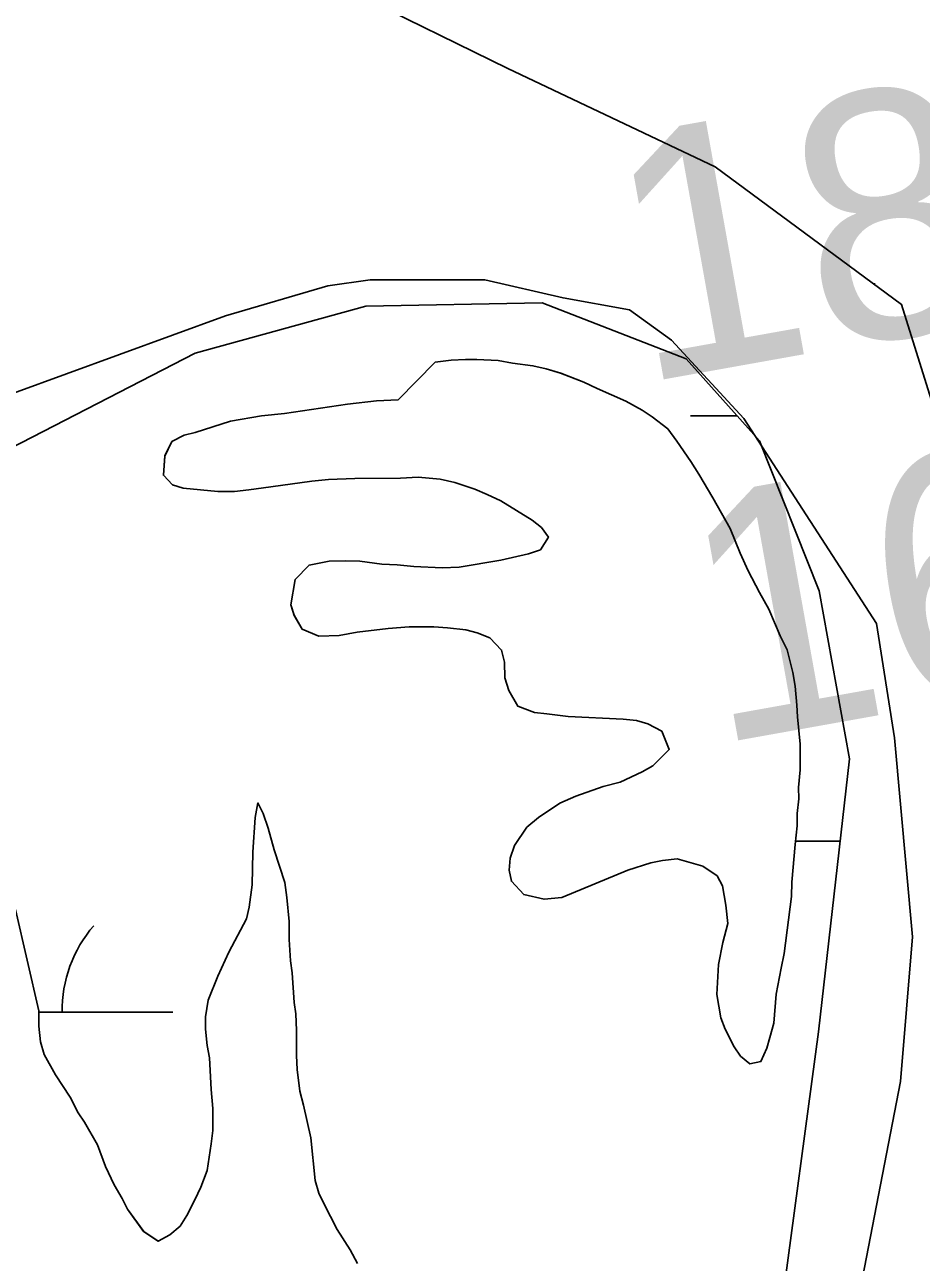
# Model space of a CAD drawing. Extents: x 3445503 to 3483459, y 540493 to 566012.
# Drawn here: x 3460529.4 to 3460772.6, y 549359.5 to 549695.3 of the extents above; entities that cross this region are included whole.
import ezdxf

# ---------------------------------------------------------------- set-up
doc = ezdxf.new("R2010")
doc.units = 0
for name, color, linetype in [('V-CHAN-NAID', 7, 'Continuous'), ('V-RIVR-EDGE', 7, 'Continuous'), ('V-RIVR-RANG', 7, 'Continuous'), ('V-SITE-VEGE', 7, 'Continuous'), ('V-WETL-SWMP', 7, 'Continuous')]:
    doc.layers.add(name, color=color, linetype=linetype)

msp = doc.modelspace()

# ---------------------------------------------------------------- linework, layer by layer
at = {"layer": 'V-RIVR-EDGE'}
msp.add_spline([(3461691.09, 550090.62), (3461685.18, 550088.21), (3461682.05, 550089.26), (3461676.15, 550093.79), (3461669.9, 550094.15), (3461662.25, 550092.43), (3461650.07, 550089.68), (3461638.59, 550085.19), (3461634.05, 550078.25), (3461621.86, 550068.55), (3461600.98, 550059.56), (3461578.71, 550050.23), (3461554, 550039.86), (3461533.46, 550028.79), (3461518.84, 550020.83), (3461501.79, 550012.53), (3461491.35, 550008.03), (3461484.39, 550006.66), (3461481.27, 550008.06), (3461477.1, 550007.37), (3461469.44, 550004.27), (3461447.16, 549991.11), (3461439.5, 549988.7), (3461429.77, 549989.07), (3461421.78, 549988.74), (3461411.69, 549986.33), (3461391.51, 549980.82), (3461375.15, 549972.86), (3461352.87, 549960.4), (3461336.86, 549950.71), (3461318.77, 549946.58), (3461308.7, 549948.35), (3461291.33, 549953.26), (3461279.51, 549953.63), (3461264.56, 549951.93), (3461242.3, 549948.51), (3461221.08, 549942.31), (3461196.38, 549936.8), (3461168.91, 549933.05), (3461154.3, 549928.57), (3461121.6, 549918.91), (3461097.92, 549904.72), (3461074.94, 549889.48), (3461062.75, 549878.39), (3461055.78, 549872.49), (3461050.91, 549872.5), (3461047.79, 549876.68), (3461040.51, 549882.26), (3461033.9, 549882.63), (3461022.08, 549881.27), (3461014.78, 549881.28), (3461005.41, 549885.48), (3460996.37, 549887.59), (3460985.59, 549887.27), (3460970.64, 549885.57), (3460956.39, 549886.3), (3460942.49, 549887.03), (3460929.28, 549886.36), (3460917.8, 549885), (3460903.55, 549884.69), (3460887.2, 549879.51), (3460852.76, 549869.52), (3460840.23, 549864.68), (3460821.1, 549862.3), (3460795.7, 549851.58), (3460790.47, 549846.03), (3460788.73, 549843.26), (3460784.9, 549842.22), (3460781.43, 549846.4), (3460776.92, 549847.81), (3460767.18, 549847.83), (3460736.22, 549838.17), (3460692.04, 549826.81), (3460656.91, 549817.16), (3460631.17, 549810.97), (3460623.87, 549810.29), (3460614.48, 549808.58), (3460594.3, 549804.8), (3460589.43, 549800.99), (3460582.12, 549796.49), (3460575.15, 549790.94), (3460546.62, 549782.67), (3460534.79, 549778.18), (3460511.85, 549776.15), (3460498.64, 549777.23), (3460487.86, 549777.26), (3460473.6, 549775.2), (3460462.12, 549770.71), (3460451.33, 549765.53), (3460445.07, 549765.89), (3460436.04, 549767.3), (3460430.13, 549766.97), (3460422.82, 549764.9), (3460399.86, 549756.61), (3460376.55, 549750.42), (3460361.59, 549743.85), (3460324.36, 549730.73), (3460287.48, 549717.61), (3460234.95, 549701.4), (3460200.85, 549691.06), (3460155.29, 549680.05), (3460083.28, 549663.19), (3459984.51, 549643.27), (3459950.42, 549636.4), (3459904.15, 549621.92), (3459887.45, 549616.05), (3459873.53, 549610.17), (3459867.95, 549603.93), (3459852.64, 549596.32), (3459825.85, 549587.35), (3459815.41, 549582.85), (3459807.76, 549581.83), (3459789.68, 549581.18), (3459770.55, 549576.36), (3459736.46, 549569.49), (3459697.16, 549562.29), (3459681.51, 549557.46), (3459673.16, 549556.79), (3459662.04, 549557.86), (3459646.4, 549557.89), (3459629.7, 549554.11), (3459606.39, 549545.48), (3459575.07, 549534.08), (3459541.33, 549524.78), (3459499.94, 549516.19), (3459471.07, 549510.35), (3459449.85, 549503.11), (3459421.33, 549495.88), (3459395.93, 549488.99), (3459373.32, 549483.13), (3459354.88, 549475.53), (3459342.71, 549473.48), (3459324.62, 549470.04), (3459296.1, 549462.12), (3459240.43, 549445.57), (3459208.42, 549433.48), (3459176.06, 549420.35), (3459163.88, 549414.82), (3459142.32, 549411.05), (3459129.45, 549408.65), (3459115.88, 549404.51), (3459080.05, 549395.56), (3459049.78, 549386.25), (3459013.61, 549378.34), (3458998.65, 549373.17), (3458977.43, 549365.92), (3458951.34, 549358.33), (3458937.75, 549345.51), (3458926.97, 549345.53), (3458917.24, 549347.29), (3458911.68, 549347.31), (3458881.41, 549338.69), (3458872.35, 549330.37), (3458862.96, 549327.61), (3458852.19, 549327.64), (3458812.52, 549312.1), (3458799.3, 549309.35), (3458789.55, 549304.5), (3458776.68, 549301.41), (3458769.01, 549300.67)], degree=3, dxfattribs=at)
at = {"layer": 'V-SITE-VEGE'}
for points in [[(3460487.42, 549580.31), (3460511.95, 549590.12), (3460583.89, 549616.3), (3460611.69, 549624.47), (3460623.13, 549626.11), (3460654.2, 549626.11), (3460675.45, 549621.2), (3460693.44, 549617.93), (3460704.88, 549609.75), (3460724.5, 549588.48), (3460760.47, 549532.86), (3460765.38, 549501.78), (3460770.28, 549447.8), (3460767.01, 549408.54), (3460755.57, 549349.65)], [(3460649.07, 549531.13), (3460652.12, 549530.27), (3460655.6, 549528.98), (3460658.8, 549525.65), (3460659.54, 549522.32), (3460659.69, 549518.12), (3460660.72, 549514.64), (3460663.2, 549510.44), (3460667.69, 549508.72), (3460671.03, 549508.29), (3460676.83, 549507.58), (3460691.76, 549506.9), (3460695.39, 549506.48), (3460698.43, 549505.62), (3460702.21, 549503.6), (3460704.25, 549498.68), (3460699.77, 549494.17), (3460696.88, 549492.57), (3460690.94, 549489.8), (3460686.31, 549488.62), (3460678.92, 549485.99), (3460674.58, 549484.09), (3460668.79, 549480.16), (3460665.61, 549477.55), (3460662.29, 549472.61), (3460661.14, 549469.13), (3460660.86, 549465.94), (3460661.45, 549462.89), (3460664.79, 549459.28), (3460670.31, 549457.99), (3460675.09, 549458.44), (3460693.04, 549465.88), (3460699.27, 549467.93), (3460702.46, 549468.52), (3460706.37, 549468.97), (3460713.33, 549466.96), (3460717.25, 549464.36), (3460718.71, 549461.61), (3460719.6, 549456.39), (3460720.19, 549451.47), (3460718.76, 549446.24), (3460717.61, 549440.3), (3460717.21, 549432.18), (3460718.23, 549425.8), (3460719.41, 549422.76), (3460721.88, 549417.99), (3460723.63, 549415.38), (3460726.1, 549413.36), (3460729.15, 549413.95), (3460730.73, 549417.58), (3460731.59, 549420.48), (3460732.59, 549424.4), (3460733.29, 549432.23), (3460734.58, 549439.33), (3460735.44, 549443.25), (3460737.42, 549458.77), (3460737.55, 549462.68), (3460738.39, 549472.83), (3460738.96, 549477.91), (3460738.95, 549481.24), (3460739.37, 549485.3), (3460739.36, 549488.34), (3460739.78, 549493.13), (3460739.76, 549500.08), (3460739.02, 549507.48), (3460738.86, 549510.67), (3460738.41, 549515.88), (3460737.82, 549519.5), (3460736.21, 549525.73), (3460734.31, 549529.5), (3460731.25, 549536.74), (3460728.77, 549541.22), (3460725.71, 549547.16), (3460723.52, 549551.93), (3460720.75, 549558.59), (3460716.08, 549566.99), (3460712.3, 549573.36), (3460710.11, 549576.83), (3460706.33, 549582.33), (3460703.85, 549585.65), (3460699.64, 549588.97), (3460696.88, 549590.7), (3460692.52, 549593.16), (3460684.68, 549596.61), (3460681.06, 549598.34), (3460674.81, 549600.79), (3460670.9, 549601.94), (3460667.27, 549602.8), (3460661.76, 549603.5), (3460657.85, 549604.22), (3460652.05, 549604.49), (3460649, 549604.48), (3460645.09, 549604.32), (3460640.74, 549603.73), (3460630.77, 549593.56), (3460624.83, 549593.25), (3460617, 549592.36), (3460599.9, 549589.84), (3460593.67, 549589.24), (3460585.27, 549587.77), (3460575.71, 549584.7)], [(3460630.77, 549593.56), (3460640.74, 549603.73), (3460645.09, 549604.32), (3460649, 549604.48), (3460652.05, 549604.49), (3460657.85, 549604.22), (3460661.76, 549603.5), (3460667.27, 549602.8), (3460670.9, 549601.94), (3460674.81, 549600.79), (3460681.06, 549598.34), (3460684.68, 549596.61), (3460692.52, 549593.16), (3460696.88, 549590.7), (3460699.64, 549588.97), (3460703.85, 549585.65), (3460706.33, 549582.33), (3460710.11, 549576.83), (3460712.3, 549573.36), (3460716.08, 549566.99), (3460720.75, 549558.59), (3460723.52, 549551.93), (3460725.71, 549547.16), (3460728.77, 549541.22), (3460731.25, 549536.74), (3460734.31, 549529.5), (3460736.21, 549525.73), (3460737.82, 549519.5), (3460738.41, 549515.88), (3460738.86, 549510.67), (3460739.02, 549507.48), (3460739.76, 549500.08), (3460739.78, 549493.13), (3460739.36, 549488.34), (3460739.37, 549485.3), (3460738.95, 549481.24), (3460738.96, 549477.91), (3460738.39, 549472.83), (3460737.55, 549462.68), (3460737.42, 549458.77), (3460735.44, 549443.25), (3460734.58, 549439.33), (3460733.29, 549432.23), (3460732.59, 549424.4), (3460731.59, 549420.48), (3460730.73, 549417.58), (3460729.15, 549413.95), (3460726.1, 549413.36)], [(3460726.1, 549413.36), (3460723.63, 549415.38), (3460721.88, 549417.99), (3460719.41, 549422.76), (3460718.23, 549425.8), (3460717.21, 549432.18), (3460717.61, 549440.3), (3460718.76, 549446.24), (3460720.19, 549451.47), (3460719.6, 549456.39), (3460718.71, 549461.61), (3460717.25, 549464.36), (3460713.33, 549466.96), (3460706.37, 549468.97), (3460702.46, 549468.52), (3460699.27, 549467.93), (3460693.04, 549465.88), (3460675.09, 549458.44), (3460670.31, 549457.99), (3460664.79, 549459.28), (3460661.45, 549462.89), (3460660.86, 549465.94), (3460661.14, 549469.13), (3460662.29, 549472.61), (3460665.61, 549477.55), (3460668.79, 549480.16), (3460674.58, 549484.09), (3460678.92, 549485.99), (3460686.31, 549488.62), (3460690.94, 549489.8), (3460696.88, 549492.57), (3460699.77, 549494.17), (3460704.25, 549498.68), (3460702.21, 549503.6), (3460698.43, 549505.62), (3460695.39, 549506.48), (3460691.76, 549506.9), (3460676.83, 549507.58), (3460671.03, 549508.29), (3460667.69, 549508.72), (3460663.2, 549510.44), (3460660.72, 549514.64), (3460659.69, 549518.12), (3460659.54, 549522.32), (3460658.8, 549525.65), (3460655.6, 549528.98), (3460652.12, 549530.27), (3460649.07, 549531.13), (3460644.14, 549531.7), (3460640.37, 549531.98), (3460633.7, 549531.96), (3460628.05, 549531.51), (3460619.65, 549530.46), (3460614.72, 549529.58), (3460609.21, 549529.42), (3460604.71, 549531.29), (3460602.53, 549535.06), (3460601.65, 549537.95), (3460602.79, 549544.77), (3460606.55, 549548.69), (3460612.05, 549549.72), (3460616.54, 549549.88), (3460620.32, 549549.75), (3460626.26, 549548.9), (3460630.47, 549548.76), (3460634.96, 549548.34), (3460642.65, 549547.93), (3460647.28, 549548.09), (3460658.58, 549550.01), (3460666.12, 549551.77), (3460669.3, 549552.79), (3460671.47, 549556.28), (3460669.57, 549558.88), (3460667.1, 549560.9), (3460658.54, 549566.09), (3460654.91, 549567.82), (3460651.57, 549569.27), (3460646.06, 549571.13), (3460642.14, 549571.99), (3460636.19, 549572.55), (3460631.41, 549572.25), (3460618.95, 549572.21), (3460611.84, 549571.9), (3460607.35, 549571.45), (3460596.19, 549569.97), (3460590.25, 549569.08), (3460586.34, 549568.64), (3460581.85, 549568.63), (3460572.42, 549569.61), (3460569.52, 549570.47), (3460567.05, 549573.08), (3460567.47, 549578.29), (3460569.34, 549582.21), (3460572.67, 549583.96), (3460575.71, 549584.7), (3460585.27, 549587.77), (3460593.67, 549589.24), (3460599.9, 549589.84), (3460617, 549592.36), (3460624.83, 549593.25), (3460630.77, 549593.56)], [(3460575.71, 549584.7), (3460572.67, 549583.96), (3460569.34, 549582.21), (3460567.47, 549578.29), (3460567.05, 549573.08), (3460569.52, 549570.47), (3460572.42, 549569.61), (3460581.85, 549568.63), (3460586.34, 549568.64), (3460590.25, 549569.08), (3460596.19, 549569.97), (3460607.35, 549571.45), (3460611.84, 549571.9), (3460618.95, 549572.21), (3460631.41, 549572.25), (3460636.19, 549572.55), (3460642.14, 549571.99), (3460646.06, 549571.13), (3460651.57, 549569.27), (3460654.91, 549567.82), (3460658.54, 549566.09), (3460667.1, 549560.9), (3460669.57, 549558.88), (3460671.47, 549556.28), (3460669.3, 549552.79), (3460666.12, 549551.77), (3460658.58, 549550.01), (3460647.28, 549548.09), (3460642.65, 549547.93), (3460634.96, 549548.34), (3460630.47, 549548.76), (3460626.26, 549548.9), (3460620.32, 549549.75), (3460616.54, 549549.88), (3460612.05, 549549.72), (3460606.55, 549548.69), (3460602.79, 549544.77), (3460601.65, 549537.95), (3460602.53, 549535.06), (3460604.71, 549531.29), (3460609.21, 549529.42), (3460614.72, 549529.58), (3460619.65, 549530.46), (3460628.05, 549531.51), (3460633.7, 549531.96), (3460640.37, 549531.98), (3460644.14, 549531.7), (3460649.07, 549531.13)], [(3460619.72, 549359.12), (3460617.67, 549362.89), (3460614.18, 549368.39), (3460610.54, 549375.48), (3460609.22, 549378.23), (3460608.2, 549381.7), (3460607, 549393.3), (3460605.09, 549402.13), (3460604.07, 549405.9), (3460603.33, 549411.84), (3460603.17, 549415.61), (3460603.15, 549422.42), (3460602.99, 549426.92), (3460602.55, 549429.96), (3460601.94, 549438.08), (3460601.5, 549441.26), (3460601.19, 549447.06), (3460601.18, 549451.99), (3460600.58, 549458.51), (3460599.99, 549462.57), (3460597.06, 549471.4), (3460595.45, 549477.34), (3460594.13, 549481.25), (3460592.68, 549484.15), (3460591.96, 549480.23), (3460591.27, 549470.81), (3460591.15, 549461.96), (3460590.29, 549455.87), (3460589.58, 549452.68), (3460584.82, 549443.68), (3460581.79, 549437.15), (3460579.21, 549430.61), (3460578.5, 549426.12), (3460578.51, 549422.79), (3460578.95, 549418.29), (3460579.54, 549414.96), (3460580, 549406.41), (3460580.45, 549401.19), (3460580.47, 549395.25)], [(3460580.47, 549395.25), (3460580.04, 549391.62), (3460578.91, 549384.37), (3460577.18, 549379.87), (3460575.6, 549376.39), (3460573.43, 549372.18), (3460571.56, 549369.28), (3460568.81, 549366.95), (3460565.63, 549365.2), (3460561.7, 549367.8), (3460557.34, 549373.87), (3460555.88, 549376.77), (3460553.69, 549380.53), (3460551.36, 549385.45), (3460549.17, 549391.39), (3460545.67, 549397.47), (3460543.93, 549400.07), (3460541.74, 549404.27), (3460537.81, 549410.34), (3460534.75, 549415.84), (3460533.72, 549419.32), (3460533.28, 549423.52), (3460533.26, 549427.72), (3460526.95, 549455.25)]]:
    msp.add_lwpolyline(points, dxfattribs=at)
at = {"layer": 'V-WETL-SWMP'}
for p, q in [((3460759.95, 549624.87), (3460759.95, 549625.18)), ((3460710.06, 549589.19), (3460722.69, 549589.19)), ((3460738.49, 549473.76), (3460750.63, 549473.76)), ((3460533.26, 549427.33), (3460569.59, 549427.33))]:
    msp.add_line(p, q, dxfattribs=at)
for points in [[(3461222.21, 549218.95), (3461155.04, 549199.79), (3461057.04, 549183.93), (3460944, 549177.3), (3460882.65, 549169.84), (3460841.09, 549171.06), (3460808.72, 549184.5), (3460766.1, 549219.93), (3460762.25, 549248.75), (3460763.21, 549277.57), (3460765.14, 549305.43), (3460790.12, 549419.75), (3460789.15, 549504.29), (3460781.2, 549574.84), (3460767.3, 549619.44), (3460716.76, 549656.76), (3460660.44, 549683.5), (3460619.19, 549703.82)], [(3460419.82, 549341.27), (3460410.28, 549412.77), (3460409.23, 549488.07), (3460409.19, 549556.75), (3460415.1, 549581.87), (3460425.45, 549590.74), (3460447.32, 549587.47), (3460475.22, 549575.23), (3460519.64, 549577.33), (3460575.71, 549606.22), (3460621.99, 549618.97), (3460669.76, 549619.9), (3460708.84, 549604.67), (3460728.72, 549582.45), (3460744.93, 549541.74), (3460753.19, 549496.1), (3460744.71, 549422.07), (3460734.52, 549345.83)], [(3460726.1, 549413.36), (3460729.14, 549413.95), (3460730.73, 549417.58), (3460731.59, 549420.48), (3460732.59, 549424.4), (3460733.29, 549432.23), (3460734.58, 549439.33), (3460735.44, 549443.25), (3460737.42, 549458.77), (3460737.55, 549462.68), (3460738.39, 549472.83), (3460738.96, 549477.91), (3460738.95, 549481.24), (3460739.37, 549485.3), (3460739.36, 549488.34), (3460739.78, 549493.13), (3460739.76, 549500.09), (3460739.02, 549507.48), (3460738.86, 549510.67), (3460738.41, 549515.88), (3460737.82, 549519.51), (3460736.21, 549525.73), (3460734.31, 549529.5), (3460731.25, 549536.74), (3460728.77, 549541.22), (3460725.71, 549547.16), (3460723.52, 549551.94), (3460720.75, 549558.59), (3460716.08, 549566.99), (3460712.3, 549573.36), (3460710.11, 549576.83), (3460706.33, 549582.33), (3460703.85, 549585.65), (3460699.64, 549588.97), (3460696.88, 549590.71), (3460692.52, 549593.16), (3460684.69, 549596.61), (3460681.06, 549598.34), (3460674.82, 549600.79), (3460670.9, 549601.94), (3460667.27, 549602.8), (3460661.76, 549603.5), (3460657.85, 549604.22), (3460652.05, 549604.49), (3460649, 549604.48), (3460645.09, 549604.32), (3460640.74, 549603.73), (3460630.77, 549593.56), (3460624.83, 549593.25), (3460617, 549592.36), (3460599.9, 549589.84), (3460593.67, 549589.24), (3460585.27, 549587.77), (3460575.71, 549584.7), (3460572.67, 549583.96), (3460569.34, 549582.21), (3460567.47, 549578.3), (3460567.05, 549573.07), (3460569.52, 549570.47), (3460572.42, 549569.61), (3460581.85, 549568.62), (3460586.34, 549568.64), (3460590.25, 549569.08), (3460596.19, 549569.97), (3460607.35, 549571.45), (3460611.84, 549571.9), (3460618.95, 549572.21), (3460631.41, 549572.25), (3460636.19, 549572.55), (3460642.14, 549571.99), (3460646.06, 549571.13), (3460651.57, 549569.26), (3460654.91, 549567.82), (3460658.54, 549566.09), (3460667.1, 549560.9), (3460669.58, 549558.88), (3460671.47, 549556.28), (3460669.3, 549552.79), (3460666.12, 549551.77), (3460658.58, 549550.01), (3460647.28, 549548.09), (3460642.65, 549547.93), (3460634.96, 549548.34), (3460630.47, 549548.76), (3460626.26, 549548.9), (3460620.32, 549549.75), (3460616.55, 549549.88), (3460612.05, 549549.72), (3460606.55, 549548.69), (3460602.79, 549544.77), (3460601.65, 549537.95), (3460602.53, 549535.05), (3460604.71, 549531.29), (3460609.21, 549529.42), (3460614.72, 549529.58), (3460619.65, 549530.47), (3460628.05, 549531.51), (3460633.7, 549531.96), (3460640.37, 549531.98), (3460644.14, 549531.7), (3460649.07, 549531.13)], [(3460649.07, 549531.13), (3460652.12, 549530.27), (3460655.6, 549528.98), (3460658.8, 549525.65), (3460659.54, 549522.32), (3460659.69, 549518.12), (3460660.72, 549514.64), (3460663.19, 549510.44), (3460667.69, 549508.72), (3460671.03, 549508.29), (3460676.83, 549507.58), (3460691.76, 549506.9), (3460695.39, 549506.48), (3460698.43, 549505.62), (3460702.21, 549503.6), (3460704.25, 549498.68), (3460699.77, 549494.17), (3460696.88, 549492.57), (3460690.94, 549489.8), (3460686.31, 549488.62), (3460678.92, 549485.99), (3460674.58, 549484.09), (3460668.79, 549480.16), (3460665.61, 549477.55), (3460662.29, 549472.61), (3460661.14, 549469.12), (3460660.86, 549465.94), (3460661.45, 549462.89), (3460664.79, 549459.28), (3460670.31, 549457.99), (3460675.09, 549458.44), (3460693.04, 549465.88), (3460699.27, 549467.93), (3460702.46, 549468.52), (3460706.37, 549468.97), (3460713.33, 549466.96), (3460717.25, 549464.36), (3460718.71, 549461.61), (3460719.6, 549456.39), (3460720.19, 549451.47), (3460718.76, 549446.24), (3460717.62, 549440.3), (3460717.2, 549432.18), (3460718.24, 549425.8), (3460719.41, 549422.76), (3460721.88, 549417.99), (3460723.63, 549415.38), (3460726.1, 549413.36)], [(3460619.71, 549359.12), (3460617.67, 549362.89), (3460614.18, 549368.39), (3460610.53, 549375.48), (3460609.22, 549378.23), (3460608.2, 549381.7), (3460607, 549393.3), (3460605.09, 549402.13), (3460604.07, 549405.9), (3460603.33, 549411.84), (3460603.17, 549415.61), (3460603.15, 549422.42), (3460602.99, 549426.92), (3460602.55, 549429.96), (3460601.94, 549438.07), (3460601.5, 549441.26), (3460601.19, 549447.06), (3460601.18, 549451.99), (3460600.58, 549458.51), (3460599.99, 549462.57), (3460597.06, 549471.4), (3460595.45, 549477.34), (3460594.13, 549481.25), (3460592.68, 549484.15), (3460591.96, 549480.23), (3460591.27, 549470.8), (3460591.15, 549461.96), (3460590.29, 549455.87), (3460589.58, 549452.68), (3460584.82, 549443.68), (3460581.8, 549437.15), (3460579.21, 549430.61), (3460578.5, 549426.12), (3460578.5, 549422.79)], [(3460578.5, 549422.79), (3460578.95, 549418.29), (3460579.54, 549414.96), (3460580, 549406.41), (3460580.45, 549401.19), (3460580.47, 549395.25), (3460580.04, 549391.62), (3460578.91, 549384.37), (3460577.18, 549379.87), (3460575.6, 549376.39), (3460573.43, 549372.18), (3460571.56, 549369.28), (3460568.81, 549366.95), (3460565.63, 549365.2), (3460561.71, 549367.8), (3460557.34, 549373.87), (3460555.88, 549376.77), (3460553.7, 549380.53), (3460551.36, 549385.45), (3460549.17, 549391.39), (3460545.67, 549397.47), (3460543.93, 549400.07), (3460541.74, 549404.27), (3460537.81, 549410.34), (3460534.75, 549415.84), (3460533.72, 549419.32), (3460533.27, 549423.52), (3460533.26, 549427.73), (3460526.95, 549455.25)]]:
    msp.add_lwpolyline(points, dxfattribs=at)
msp.add_arc((3460574.84, 549427.8), 35.25, 139.2282, 180.7718, dxfattribs=at)

# ---------------------------------------------------------------- texts
at = {"layer": 'V-CHAN-NAID'}
msp.add_text('LWR BELMONT RANGE LWR SIDE FRONT (152.2)', height=100, rotation=280.1469, dxfattribs=at).set_placement((3460425.97, 552656.64))
at = {"layer": 'V-RIVR-RANG'}
for s, p in [('18.8', (3460696.04, 549597.89)), ('16.1', (3460716.25, 549499.92))]:
    msp.add_text(s, height=67, rotation=10.1583, dxfattribs=at).set_placement(p)

doc.saveas('drawing.dxf')
